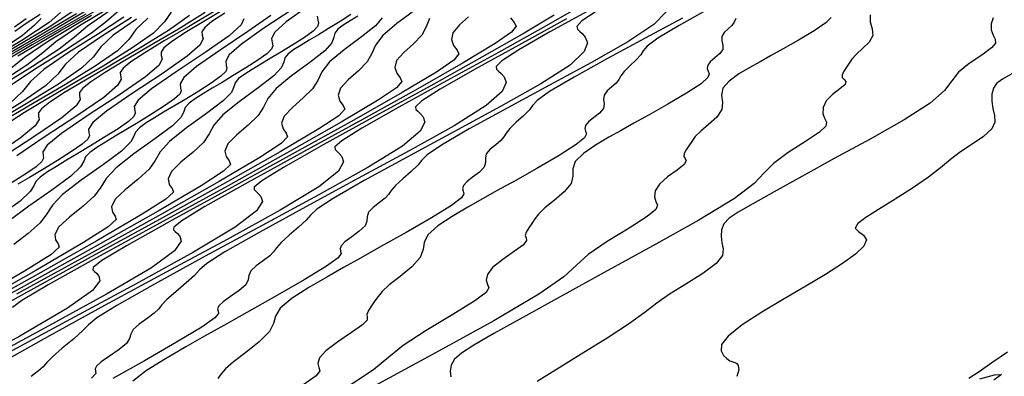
# Model space of a CAD drawing. Extents: x 3249832 to 3255657, y 13789405 to 13793316.
# Tile 562 of 656: x 3254771 to 3254801, y 13790596 to 13790607. Entities that reach past the tile are written whole.
import ezdxf

# ---------------------------------------------------------------- set-up
doc = ezdxf.new("R2010")
doc.units = 0
doc.header["$LTSCALE"] = 100
doc.header["$MEASUREMENT"] = 0
for name, color, linetype in [('GRATIO_CON', 10, 'CONTINUOUS'), ('GRATIO_ICON', 7, 'CONTINUOUS'), ('TARGETS_EAST', 7, 'CONTINUOUS')]:
    doc.layers.add(name, color=color, linetype=linetype)

# ---------------------------------------------------------------- blocks, each defined once
blk = doc.blocks.new('Gratio_032316_contours')
at = {"layer": 'GRATIO_CON', "color": 5, "linetype": 'Continuous', "flags": 128}
for points in [[(3254800.613, 13790596.791), (3254800.15, 13790596.469), (3254799.764, 13790596.199), (3254799.46, 13790595.997)], [(3254799.79, 13790595.988), (3254800.224, 13790596.109), (3254800.433, 13790596.123), (3254800.21, 13790595.945)], [(3254800.749, 13790605.125), (3254800.467, 13790604.96), (3254800.292, 13790604.828), (3254800.195, 13790604.688), (3254800.15, 13790604.507), (3254800.146, 13790604.298), (3254800.179, 13790604.083), (3254800.23, 13790603.877), (3254800.242, 13790603.676), (3254800.146, 13790603.469), (3254799.899, 13790603.248), (3254799.56, 13790603.018), (3254799.211, 13790602.785), (3254798.911, 13790602.552), (3254798.615, 13790602.304), (3254798.252, 13790602.022), (3254797.778, 13790601.699), (3254797.253, 13790601.365), (3254796.761, 13790601.062), (3254796.378, 13790600.822), (3254796.138, 13790600.641), (3254796.064, 13790600.504), (3254796.155, 13790600.395), (3254796.308, 13790600.287), (3254796.396, 13790600.15), (3254796.318, 13790599.962), (3254796.072, 13790599.722), (3254795.683, 13790599.438), (3254795.177, 13790599.116), (3254794.583, 13790598.762), (3254793.934, 13790598.382), (3254793.272, 13790597.985), (3254792.681, 13790597.603), (3254792.257, 13790597.269), (3254792.065, 13790597.012), (3254792.05, 13790596.824), (3254792.126, 13790596.69), (3254792.22, 13790596.595), (3254792.313, 13790596.532), (3254792.396, 13790596.497), (3254792.464, 13790596.478), (3254792.517, 13790596.45), (3254792.56, 13790596.384), (3254792.58, 13790596.256), (3254792.522, 13790596.061)], [(3254800.186, 13790606.801), (3254800.125, 13790606.618), (3254800.132, 13790606.435), (3254800.185, 13790606.277), (3254800.251, 13790606.156), (3254800.262, 13790606.043), (3254800.142, 13790605.895), (3254799.848, 13790605.684), (3254799.474, 13790605.43), (3254799.15, 13790605.166), (3254798.951, 13790604.911), (3254798.735, 13790604.623), (3254798.303, 13790604.247), (3254797.522, 13790603.746), (3254796.506, 13790603.169), (3254795.435, 13790602.584), (3254794.46, 13790602.049), (3254793.638, 13790601.592), (3254792.999, 13790601.233), (3254792.559, 13790600.979), (3254792.287, 13790600.795), (3254792.134, 13790600.631), (3254792.061, 13790600.451), (3254792.047, 13790600.257), (3254792.074, 13790600.064), (3254792.114, 13790599.878), (3254792.088, 13790599.678), (3254791.902, 13790599.439), (3254791.503, 13790599.145), (3254790.99, 13790598.825), (3254790.501, 13790598.52), (3254790.127, 13790598.255), (3254789.778, 13790597.985), (3254789.314, 13790597.649), (3254788.645, 13790597.21), (3254787.867, 13790596.723), (3254787.126, 13790596.267), (3254786.543, 13790595.906)], [(3254796.51, 13790606.883), (3254796.512, 13790606.68), (3254796.572, 13790606.472), (3254796.586, 13790606.267), (3254796.478, 13790606.07), (3254796.291, 13790605.885), (3254796.099, 13790605.713), (3254795.958, 13790605.556), (3254795.861, 13790605.415), (3254795.785, 13790605.29), (3254795.715, 13790605.18), (3254795.668, 13790605.088), (3254795.67, 13790605.014), (3254795.728, 13790604.956), (3254795.782, 13790604.893), (3254795.757, 13790604.803), (3254795.604, 13790604.668), (3254795.386, 13790604.498), (3254795.195, 13790604.308), (3254795.103, 13790604.116), (3254795.096, 13790603.938), (3254795.143, 13790603.789), (3254795.2, 13790603.674), (3254795.182, 13790603.552), (3254794.991, 13790603.37), (3254794.574, 13790603.093), (3254794.057, 13790602.763), (3254793.613, 13790602.439), (3254793.338, 13790602.152), (3254793.039, 13790601.833), (3254792.45, 13790601.383), (3254791.387, 13790600.738), (3254790.009, 13790599.967), (3254788.554, 13790599.174), (3254787.232, 13790598.448), (3254786.116, 13790597.829), (3254785.248, 13790597.341), (3254784.652, 13790596.999), (3254784.282, 13790596.761), (3254784.074, 13790596.574), (3254783.973, 13790596.394), (3254783.947, 13790596.216), (3254783.969, 13790596.045)], [(3254792.487, 13790606.779), (3254792.436, 13790606.671), (3254792.37, 13790606.57), (3254792.26, 13790606.466), (3254792.141, 13790606.357), (3254792.067, 13790606.239), (3254792.071, 13790606.111), (3254792.104, 13790605.979), (3254792.097, 13790605.847), (3254792.002, 13790605.719), (3254791.858, 13790605.597), (3254791.726, 13790605.483), (3254791.653, 13790605.377), (3254791.635, 13790605.281), (3254791.658, 13790605.197), (3254791.693, 13790605.117), (3254791.656, 13790605.006), (3254791.45, 13790604.823), (3254791.018, 13790604.543), (3254790.455, 13790604.212), (3254789.896, 13790603.895), (3254789.442, 13790603.641), (3254789.063, 13790603.429), (3254788.694, 13790603.22), (3254788.295, 13790602.985), (3254787.93, 13790602.737), (3254787.686, 13790602.496), (3254787.614, 13790602.275), (3254787.618, 13790602.061), (3254787.563, 13790601.835), (3254787.356, 13790601.585), (3254787.06, 13790601.332), (3254786.779, 13790601.104), (3254786.592, 13790600.923), (3254786.478, 13790600.776), (3254786.391, 13790600.643), (3254786.299, 13790600.509), (3254786.222, 13790600.384), (3254786.192, 13790600.281), (3254786.22, 13790600.206), (3254786.233, 13790600.128), (3254786.134, 13790600.004), (3254785.865, 13790599.807), (3254785.516, 13790599.566), (3254785.214, 13790599.323), (3254785.058, 13790599.114), (3254785.023, 13790598.944), (3254785.06, 13790598.814), (3254785.1, 13790598.711), (3254785.022, 13790598.571), (3254784.687, 13790598.32), (3254784.025, 13790597.913), (3254783.224, 13790597.431), (3254782.538, 13790596.984), (3254782.112, 13790596.636), (3254781.648, 13790596.253), (3254780.743, 13790595.655)], [(3254791.665, 13790607.056), (3254790.793, 13790606.569), (3254790.158, 13790606.189), (3254789.838, 13790605.953), (3254789.723, 13790605.811), (3254789.653, 13790605.69), (3254789.508, 13790605.535), (3254789.317, 13790605.36), (3254789.149, 13790605.195), (3254789.052, 13790605.062), (3254788.992, 13790604.951), (3254788.915, 13790604.846), (3254788.784, 13790604.733), (3254788.642, 13790604.611), (3254788.547, 13790604.484), (3254788.535, 13790604.354), (3254788.555, 13790604.222), (3254788.53, 13790604.086), (3254788.41, 13790603.947), (3254788.238, 13790603.811), (3254788.083, 13790603.686), (3254787.996, 13790603.576), (3254787.973, 13790603.482), (3254787.994, 13790603.401), (3254788.024, 13790603.324), (3254787.968, 13790603.208), (3254787.716, 13790603.002), (3254787.203, 13790602.678), (3254786.541, 13790602.291), (3254785.885, 13790601.921), (3254785.353, 13790601.623), (3254784.908, 13790601.373), (3254784.475, 13790601.128), (3254784.007, 13790600.854), (3254783.573, 13790600.569), (3254783.273, 13790600.302), (3254783.165, 13790600.072), (3254783.141, 13790599.856), (3254783.052, 13790599.62), (3254782.795, 13790599.343), (3254782.445, 13790599.055), (3254782.12, 13790598.799), (3254781.91, 13790598.606), (3254781.787, 13790598.456), (3254781.695, 13790598.32), (3254781.592, 13790598.174), (3254781.499, 13790598.031), (3254781.453, 13790597.914), (3254781.467, 13790597.832), (3254781.459, 13790597.745), (3254781.323, 13790597.605), (3254780.996, 13790597.377), (3254780.581, 13790597.101), (3254780.224, 13790596.831), (3254780.035, 13790596.613), (3254779.987, 13790596.447), (3254780.018, 13790596.327), (3254780.05, 13790596.229), (3254779.941, 13790596.081), (3254779.536, 13790595.795)], [(3254790.893, 13790606.789), (3254789.782, 13790606.187), (3254788.655, 13790605.576), (3254787.654, 13790605.021), (3254786.92, 13790604.589), (3254786.545, 13790604.325), (3254786.403, 13790604.17), (3254786.315, 13790604.039), (3254786.143, 13790603.866), (3254785.922, 13790603.669), (3254785.729, 13790603.486), (3254785.617, 13790603.345), (3254785.548, 13790603.231), (3254785.459, 13790603.122), (3254785.309, 13790602.999), (3254785.143, 13790602.865), (3254785.026, 13790602.729), (3254784.999, 13790602.597), (3254785.006, 13790602.465), (3254784.964, 13790602.325), (3254784.818, 13790602.176), (3254784.618, 13790602.026), (3254784.439, 13790601.889), (3254784.34, 13790601.775), (3254784.312, 13790601.682), (3254784.331, 13790601.606), (3254784.355, 13790601.531), (3254784.28, 13790601.409), (3254783.982, 13790601.18), (3254783.388, 13790600.813), (3254782.626, 13790600.371), (3254781.874, 13790599.946), (3254781.264, 13790599.604), (3254780.753, 13790599.318), (3254780.256, 13790599.036), (3254779.718, 13790598.723), (3254779.217, 13790598.401), (3254778.861, 13790598.108), (3254778.716, 13790597.869), (3254778.663, 13790597.65), (3254778.541, 13790597.404), (3254778.234, 13790597.101), (3254777.829, 13790596.779), (3254777.46, 13790596.495), (3254777.227, 13790596.289), (3254777.095, 13790596.137), (3254776.998, 13790595.996)], [(3254790.408, 13790606.978), (3254790.035, 13790606.596), (3254789.257, 13790606.081), (3254788.169, 13790605.463), (3254786.917, 13790604.786), (3254785.646, 13790604.097), (3254784.514, 13790603.472), (3254783.683, 13790602.988), (3254783.253, 13790602.697), (3254783.084, 13790602.53), (3254782.976, 13790602.388), (3254782.778, 13790602.197), (3254782.527, 13790601.978), (3254782.309, 13790601.777), (3254782.183, 13790601.628), (3254782.104, 13790601.511), (3254782.003, 13790601.398), (3254781.833, 13790601.265), (3254781.643, 13790601.119), (3254781.505, 13790600.974), (3254781.463, 13790600.84), (3254781.457, 13790600.707), (3254781.398, 13790600.565), (3254781.227, 13790600.405), (3254780.999, 13790600.241), (3254780.796, 13790600.092), (3254780.683, 13790599.974), (3254780.65, 13790599.883), (3254780.667, 13790599.81), (3254780.687, 13790599.738), (3254780.592, 13790599.61), (3254780.247, 13790599.359), (3254779.573, 13790598.948), (3254778.712, 13790598.45), (3254777.863, 13790597.971), (3254777.174, 13790597.585), (3254776.598, 13790597.262), (3254776.037, 13790596.945), (3254775.43, 13790596.592), (3254774.86, 13790596.233), (3254774.449, 13790595.915)], [(3254788.148, 13790607.049), (3254786.929, 13790606.374), (3254785.995, 13790605.837), (3254785.492, 13790605.507), (3254785.323, 13790605.339), (3254785.334, 13790605.259), (3254785.393, 13790605.2), (3254785.47, 13790605.132), (3254785.557, 13790605.029), (3254785.62, 13790604.864), (3254785.504, 13790604.594), (3254785.025, 13790604.169), (3254784.06, 13790603.562), (3254782.722, 13790602.813), (3254781.185, 13790601.983), (3254779.626, 13790601.139), (3254778.236, 13790600.374), (3254777.209, 13790599.787), (3254776.668, 13790599.442), (3254776.444, 13790599.249), (3254776.299, 13790599.086), (3254776.048, 13790598.858), (3254775.738, 13790598.596), (3254775.469, 13790598.36), (3254775.313, 13790598.193), (3254775.216, 13790598.071), (3254775.091, 13790597.95), (3254774.882, 13790597.797), (3254774.645, 13790597.627), (3254774.463, 13790597.464), (3254774.391, 13790597.325), (3254774.358, 13790597.193), (3254774.265, 13790597.044), (3254774.043, 13790596.862), (3254773.759, 13790596.67), (3254773.509, 13790596.499), (3254773.37, 13790596.372), (3254773.326, 13790596.284), (3254773.339, 13790596.219), (3254773.349, 13790596.152), (3254773.216, 13790596.012)], [(3254787.421, 13790606.765), (3254786.001, 13790605.983), (3254784.669, 13790605.247), (3254783.649, 13790604.665), (3254783.098, 13790604.311), (3254782.911, 13790604.136), (3254782.918, 13790604.057), (3254782.975, 13790604.001), (3254783.049, 13790603.935), (3254783.133, 13790603.836), (3254783.19, 13790603.676), (3254783.052, 13790603.401), (3254782.521, 13790602.956), (3254781.462, 13790602.302), (3254779.999, 13790601.487), (3254778.32, 13790600.581), (3254776.616, 13790599.66), (3254775.097, 13790598.825), (3254773.972, 13790598.187), (3254773.375, 13790597.814), (3254773.124, 13790597.609), (3254772.96, 13790597.435), (3254772.683, 13790597.189), (3254772.343, 13790596.905), (3254772.049, 13790596.651), (3254771.878, 13790596.476), (3254771.772, 13790596.351), (3254771.635, 13790596.226), (3254771.407, 13790596.063)], [(3254787.985, 13790607.226), (3254786.812, 13790606.555), (3254785.394, 13790605.764), (3254783.853, 13790604.917), (3254782.409, 13790604.121), (3254781.303, 13790603.492), (3254780.704, 13790603.115), (3254780.499, 13790602.933), (3254780.502, 13790602.855), (3254780.557, 13790602.801), (3254780.627, 13790602.738), (3254780.709, 13790602.643), (3254780.759, 13790602.487), (3254780.6, 13790602.209), (3254780.016, 13790601.742), (3254778.864, 13790601.042), (3254777.275, 13790600.162), (3254775.454, 13790599.18), (3254773.607, 13790598.18), (3254771.957, 13790597.276), (3254770.735, 13790596.586)], [(3254787.051, 13790606.876), (3254786.159, 13790606.338), (3254784.895, 13790605.616), (3254783.366, 13790604.764), (3254781.706, 13790603.851), (3254780.149, 13790602.994), (3254778.956, 13790602.32), (3254778.31, 13790601.919), (3254778.087, 13790601.731), (3254778.086, 13790601.654), (3254778.138, 13790601.602), (3254778.206, 13790601.541), (3254778.284, 13790601.45), (3254778.329, 13790601.298), (3254778.148, 13790601.017), (3254777.512, 13790600.529), (3254776.265, 13790599.782), (3254774.552, 13790598.837), (3254772.589, 13790597.779), (3254770.597, 13790596.701)], [(3254784.494, 13790606.832), (3254784.224, 13790606.583), (3254784.027, 13790606.35), (3254783.983, 13790606.144), (3254784.049, 13790605.97), (3254784.154, 13790605.833), (3254784.209, 13790605.716), (3254784.058, 13790605.532), (3254783.532, 13790605.173), (3254782.508, 13790604.563), (3254781.06, 13790603.737), (3254779.31, 13790602.763), (3254777.411, 13790601.719), (3254775.63, 13790600.74), (3254774.264, 13790599.975), (3254773.523, 13790599.527), (3254773.263, 13790599.325), (3254773.254, 13790599.25), (3254773.302, 13790599.203), (3254773.364, 13790599.148), (3254773.435, 13790599.064), (3254773.467, 13790598.921), (3254773.243, 13790598.633), (3254772.502, 13790598.102), (3254771.069, 13790597.263), (3254769.105, 13790596.186)], [(3254783.327, 13790606.779), (3254783.224, 13790606.525), (3254783.094, 13790606.28), (3254782.846, 13790606.021), (3254782.558, 13790605.761), (3254782.344, 13790605.519), (3254782.288, 13790605.31), (3254782.348, 13790605.139), (3254782.45, 13790605.004), (3254782.5, 13790604.889), (3254782.335, 13790604.7), (3254781.772, 13790604.322), (3254780.682, 13790603.675), (3254779.143, 13790602.798), (3254777.283, 13790601.762), (3254775.264, 13790600.653), (3254773.37, 13790599.613), (3254771.918, 13790598.803), (3254771.129, 13790598.331), (3254770.851, 13790598.122)], [(3254782.834, 13790606.989), (3254782.346, 13790606.624), (3254781.934, 13790606.273), (3254781.715, 13790605.979), (3254781.603, 13790605.725), (3254781.463, 13790605.477), (3254781.199, 13790605.21), (3254780.892, 13790604.939), (3254780.66, 13790604.688), (3254780.593, 13790604.477), (3254780.647, 13790604.307), (3254780.745, 13790604.176), (3254780.791, 13790604.063), (3254780.611, 13790603.867), (3254780.013, 13790603.471), (3254778.857, 13790602.787), (3254777.225, 13790601.859), (3254775.255, 13790600.762), (3254773.116, 13790599.587), (3254771.11, 13790598.487), (3254769.571, 13790597.63)], [(3254781.911, 13790606.795), (3254781.711, 13790606.558), (3254781.29, 13790606.225), (3254780.774, 13790605.843), (3254780.337, 13790605.479), (3254780.104, 13790605.18), (3254779.983, 13790604.925), (3254779.832, 13790604.674), (3254779.552, 13790604.399), (3254779.225, 13790604.117), (3254778.977, 13790603.858), (3254778.899, 13790603.643), (3254778.946, 13790603.475), (3254779.04, 13790603.347), (3254779.082, 13790603.236), (3254778.888, 13790603.035), (3254778.253, 13790602.62), (3254777.031, 13790601.899), (3254775.308, 13790600.92), (3254773.227, 13790599.761), (3254770.969, 13790598.521)], [(3254780.977, 13790606.894), (3254780.651, 13790606.684), (3254780.309, 13790606.474), (3254780.002, 13790606.289), (3254779.732, 13790606.127), (3254779.49, 13790605.981), (3254779.273, 13790605.846), (3254779.101, 13790605.718), (3254779, 13790605.597), (3254778.969, 13790605.473), (3254778.903, 13790605.309), (3254778.674, 13790605.059), (3254778.203, 13790604.697), (3254777.629, 13790604.282), (3254777.143, 13790603.891), (3254776.88, 13790603.582), (3254776.741, 13790603.325), (3254776.57, 13790603.069), (3254776.258, 13790602.777), (3254775.893, 13790602.473), (3254775.61, 13790602.197), (3254775.509, 13790601.977), (3254775.543, 13790601.811), (3254775.631, 13790601.69), (3254775.665, 13790601.582), (3254775.441, 13790601.37), (3254774.734, 13790600.917), (3254773.38, 13790600.124), (3254771.473, 13790599.042), (3254769.172, 13790597.761)], [(3254779.968, 13790606.852), (3254779.986, 13790606.732), (3254780.009, 13790606.636), (3254779.977, 13790606.535), (3254779.845, 13790606.399), (3254779.584, 13790606.211), (3254779.242, 13790605.991), (3254778.884, 13790605.772), (3254778.562, 13790605.578), (3254778.279, 13790605.408), (3254778.026, 13790605.255), (3254777.799, 13790605.113), (3254777.618, 13790604.981), (3254777.51, 13790604.856), (3254777.473, 13790604.732), (3254777.4, 13790604.566), (3254777.155, 13790604.309), (3254776.659, 13790603.933), (3254776.056, 13790603.501), (3254775.547, 13790603.098), (3254775.269, 13790602.783), (3254775.121, 13790602.525), (3254774.939, 13790602.266), (3254774.611, 13790601.966), (3254774.227, 13790601.651), (3254773.927, 13790601.366), (3254773.814, 13790601.143), (3254773.842, 13790600.98), (3254773.926, 13790600.862), (3254773.956, 13790600.755), (3254773.718, 13790600.538), (3254772.975, 13790600.066), (3254771.554, 13790599.236), (3254769.556, 13790598.102)], [(3254779.69, 13790607.135), (3254779.043, 13790606.677), (3254778.7, 13790606.364), (3254778.6, 13790606.174), (3254778.617, 13790606.056), (3254778.638, 13790605.963), (3254778.603, 13790605.862), (3254778.464, 13790605.723), (3254778.191, 13790605.527), (3254777.834, 13790605.298), (3254777.459, 13790605.069), (3254777.123, 13790604.866), (3254776.827, 13790604.689), (3254776.562, 13790604.529), (3254776.324, 13790604.381), (3254776.135, 13790604.243), (3254776.019, 13790604.116), (3254775.977, 13790603.991), (3254775.896, 13790603.823), (3254775.636, 13790603.559), (3254775.115, 13790603.17), (3254774.484, 13790602.721), (3254773.95, 13790602.304), (3254773.657, 13790601.984), (3254773.5, 13790601.725), (3254773.308, 13790601.463), (3254772.964, 13790601.155), (3254772.56, 13790600.829), (3254772.243, 13790600.535), (3254772.119, 13790600.31), (3254772.141, 13790600.148), (3254772.221, 13790600.033), (3254772.247, 13790599.928), (3254771.995, 13790599.705), (3254771.215, 13790599.215), (3254769.729, 13790598.348)], [(3254779.174, 13790607.018), (3254778.376, 13790606.484), (3254777.699, 13790606.009), (3254777.339, 13790605.688), (3254777.232, 13790605.497), (3254777.247, 13790605.381), (3254777.267, 13790605.29), (3254777.23, 13790605.188), (3254777.083, 13790605.046), (3254776.798, 13790604.844), (3254776.425, 13790604.606), (3254776.034, 13790604.367), (3254775.683, 13790604.155), (3254775.374, 13790603.97), (3254775.098, 13790603.803), (3254774.85, 13790603.649), (3254774.651, 13790603.506), (3254774.528, 13790603.376), (3254774.481, 13790603.25), (3254774.392, 13790603.081), (3254774.117, 13790602.81), (3254773.572, 13790602.406), (3254772.912, 13790601.94), (3254772.353, 13790601.51), (3254772.046, 13790601.185), (3254771.879, 13790600.925), (3254771.677, 13790600.66), (3254771.317, 13790600.344), (3254770.894, 13790600.007)], [(3254777.778, 13790606.77), (3254777.692, 13790606.585), (3254777.332, 13790606.259), (3254776.614, 13790605.756), (3254775.747, 13790605.181), (3254775.011, 13790604.673), (3254774.617, 13790604.336), (3254774.496, 13790604.143), (3254774.508, 13790604.031), (3254774.526, 13790603.943), (3254774.483, 13790603.842), (3254774.322, 13790603.694), (3254774.012, 13790603.478), (3254773.608, 13790603.22), (3254773.184, 13790602.962), (3254772.804, 13790602.732), (3254772.469, 13790602.532), (3254772.17, 13790602.351), (3254771.901, 13790602.184), (3254771.684, 13790602.031), (3254771.547, 13790601.895), (3254771.489, 13790601.768), (3254771.384, 13790601.595), (3254771.079, 13790601.31), (3254770.484, 13790600.878)], [(3254777.207, 13790606.942), (3254776.82, 13790606.685), (3254776.603, 13790606.505), (3254776.521, 13790606.379), (3254776.526, 13790606.278), (3254776.553, 13790606.167), (3254776.459, 13790605.98), (3254776.081, 13790605.645), (3254775.334, 13790605.125), (3254774.432, 13790604.53), (3254773.666, 13790604.005), (3254773.256, 13790603.66), (3254773.128, 13790603.466), (3254773.138, 13790603.356), (3254773.156, 13790603.27), (3254773.109, 13790603.169), (3254772.942, 13790603.017), (3254772.619, 13790602.794), (3254772.199, 13790602.528), (3254771.759, 13790602.259), (3254771.364, 13790602.021), (3254771.017, 13790601.813)], [(3254777.273, 13790607.102), (3254776.572, 13790606.689), (3254776.008, 13790606.346), (3254775.607, 13790606.081), (3254775.383, 13790605.898), (3254775.298, 13790605.772), (3254775.303, 13790605.673), (3254775.328, 13790605.563), (3254775.226, 13790605.375), (3254774.831, 13790605.031), (3254774.054, 13790604.494), (3254773.117, 13790603.879), (3254772.322, 13790603.337), (3254771.895, 13790602.985), (3254771.761, 13790602.789), (3254771.769, 13790602.68), (3254771.785, 13790602.596), (3254771.735, 13790602.495), (3254771.561, 13790602.341), (3254771.226, 13790602.111), (3254770.79, 13790601.835)], [(3254776.94, 13790607.014), (3254776.12, 13790606.532), (3254775.393, 13790606.104), (3254774.809, 13790605.749), (3254774.394, 13790605.477), (3254774.163, 13790605.291), (3254774.075, 13790605.165), (3254774.079, 13790605.068), (3254774.103, 13790604.96), (3254773.994, 13790604.77), (3254773.581, 13790604.417), (3254772.774, 13790603.864), (3254771.803, 13790603.228), (3254770.978, 13790602.669)], [(3254776.146, 13790606.865), (3254775.524, 13790606.422), (3254774.69, 13790605.908), (3254773.812, 13790605.393), (3254773.035, 13790604.935), (3254772.411, 13790604.557), (3254771.969, 13790604.27), (3254771.723, 13790604.077), (3254771.63, 13790603.952), (3254771.633, 13790603.858), (3254771.652, 13790603.753), (3254771.528, 13790603.559), (3254771.081, 13790603.19), (3254770.214, 13790602.602)], [(3254775.596, 13790606.963), (3254775.396, 13790606.675), (3254775.07, 13790606.339), (3254774.427, 13790605.885), (3254773.565, 13790605.355), (3254772.658, 13790604.823), (3254771.856, 13790604.351), (3254771.212, 13790603.961), (3254770.756, 13790603.666)], [(3254774.897, 13790606.791), (3254774.545, 13790606.444), (3254774.335, 13790606.153), (3254773.995, 13790605.813), (3254773.329, 13790605.347), (3254772.44, 13790604.802), (3254771.505, 13790604.253), (3254770.677, 13790603.767)], [(3254774.559, 13790606.761), (3254773.86, 13790606.278), (3254773.494, 13790605.926), (3254773.273, 13790605.632), (3254772.92, 13790605.286), (3254772.232, 13790604.809), (3254771.315, 13790604.249), (3254770.351, 13790603.684)], [(3254774.184, 13790606.813), (3254773.427, 13790606.32), (3254772.53, 13790605.757), (3254771.786, 13790605.251), (3254771.391, 13790604.889), (3254771.15, 13790604.59), (3254770.77, 13790604.234)], [(3254774.035, 13790607.01), (3254773.665, 13790606.689), (3254773.218, 13790606.336), (3254772.438, 13790605.832), (3254771.515, 13790605.255), (3254770.749, 13790604.738)], [(3254773.776, 13790607.016), (3254773.094, 13790606.544), (3254772.712, 13790606.218), (3254772.251, 13790605.86), (3254771.45, 13790605.344), (3254770.5, 13790604.753)], [(3254774.109, 13790607.306), (3254772.855, 13790606.559), (3254772.154, 13790606.079), (3254771.759, 13790605.748), (3254771.285, 13790605.384), (3254770.461, 13790604.855)], [(3254773.895, 13790607.33), (3254772.333, 13790606.429), (3254771.013, 13790605.647)], [(3254773.045, 13790606.912), (3254771.445, 13790605.99), (3254770.092, 13790605.191)], [(3254773.58, 13790607.316), (3254772.196, 13790606.494), (3254770.557, 13790605.551)], [(3254772.764, 13790606.915), (3254771.347, 13790606.076), (3254769.669, 13790605.112)], [(3254772.285, 13790606.955), (3254771.946, 13790606.657), (3254771.132, 13790606.114), (3254769.648, 13790605.24)], [(3254771.706, 13790606.775), (3254771.497, 13790606.567), (3254771.149, 13790606.266), (3254770.315, 13790605.713)], [(3254771.678, 13790606.898), (3254771.266, 13790606.632), (3254770.923, 13790606.388)], [(3254771.26, 13790606.767), (3254770.913, 13790606.52)]]:
    blk.add_lwpolyline(points, dxfattribs=at)
at = {"layer": 'GRATIO_ICON', "color": 7, "linetype": 'Continuous', "flags": 128}
for points in [[(3254795.343, 13790606.805), (3254795.184, 13790606.645), (3254794.832, 13790606.408), (3254794.369, 13790606.132), (3254793.907, 13790605.87), (3254793.532, 13790605.66), (3254793.218, 13790605.484), (3254792.912, 13790605.311), (3254792.583, 13790605.117), (3254792.286, 13790604.905), (3254792.098, 13790604.689), (3254792.063, 13790604.477), (3254792.095, 13790604.267), (3254792.075, 13790604.051), (3254791.917, 13790603.828), (3254791.676, 13790603.608), (3254791.439, 13790603.408), (3254791.275, 13790603.24), (3254791.17, 13790603.096), (3254791.088, 13790602.966), (3254791.007, 13790602.845), (3254790.945, 13790602.736), (3254790.931, 13790602.647), (3254790.974, 13790602.581), (3254791.008, 13790602.511), (3254790.946, 13790602.404), (3254790.735, 13790602.238), (3254790.451, 13790602.032), (3254790.205, 13790601.816), (3254790.08, 13790601.615), (3254790.06, 13790601.441), (3254790.101, 13790601.302), (3254790.15, 13790601.193), (3254790.102, 13790601.062), (3254789.839, 13790600.845), (3254789.299, 13790600.503), (3254788.641, 13790600.097), (3254788.076, 13790599.712), (3254787.725, 13790599.394), (3254787.344, 13790599.043), (3254786.596, 13790598.519), (3254785.253, 13790597.729), (3254783.511, 13790596.765), (3254781.674, 13790595.765)], [(3254788.341, 13790607.01), (3254787.885, 13790606.703), (3254787.735, 13790606.542), (3254787.749, 13790606.46), (3254787.811, 13790606.4), (3254787.891, 13790606.329), (3254787.982, 13790606.222), (3254788.051, 13790606.053), (3254787.956, 13790605.786), (3254787.53, 13790605.383), (3254786.658, 13790604.821), (3254785.446, 13790604.138), (3254784.051, 13790603.384), (3254782.636, 13790602.618), (3254781.375, 13790601.923), (3254780.446, 13790601.388), (3254779.96, 13790601.069), (3254779.764, 13790600.89), (3254779.637, 13790600.737), (3254779.413, 13790600.527), (3254779.132, 13790600.287), (3254778.889, 13790600.069), (3254778.748, 13790599.911), (3254778.66, 13790599.791), (3254778.547, 13790599.674), (3254778.358, 13790599.531), (3254778.144, 13790599.373), (3254777.984, 13790599.219), (3254777.927, 13790599.082), (3254777.907, 13790598.95), (3254777.831, 13790598.804), (3254777.635, 13790598.633), (3254777.379, 13790598.455), (3254777.153, 13790598.295), (3254777.027, 13790598.173), (3254776.988, 13790598.084), (3254777.003, 13790598.015), (3254777.018, 13790597.945), (3254776.904, 13790597.811), (3254776.513, 13790597.537), (3254775.758, 13790597.082), (3254774.798, 13790596.53), (3254773.852, 13790595.996)], [(3254785.751, 13790606.802), (3254785.859, 13790606.661), (3254785.918, 13790606.543), (3254785.781, 13790606.364), (3254785.291, 13790606.025), (3254784.333, 13790605.451), (3254782.977, 13790604.676), (3254781.338, 13790603.763), (3254779.558, 13790602.785), (3254777.889, 13790601.867), (3254776.61, 13790601.147), (3254775.916, 13790600.723), (3254775.675, 13790600.528), (3254775.67, 13790600.452), (3254775.72, 13790600.402), (3254775.785, 13790600.344), (3254775.86, 13790600.257), (3254775.898, 13790600.11), (3254775.695, 13790599.825), (3254775.007, 13790599.315), (3254773.667, 13790598.522), (3254771.829, 13790597.511), (3254769.723, 13790596.377)], [(3254781.184, 13790606.846), (3254780.954, 13790606.707), (3254780.748, 13790606.578), (3254780.585, 13790606.455), (3254780.491, 13790606.337), (3254780.465, 13790606.214), (3254780.407, 13790606.052), (3254780.193, 13790605.809), (3254779.746, 13790605.461), (3254779.201, 13790605.063), (3254778.74, 13790604.685), (3254778.492, 13790604.381), (3254778.362, 13790604.125), (3254778.201, 13790603.871), (3254777.905, 13790603.588), (3254777.559, 13790603.295), (3254777.293, 13790603.027), (3254777.204, 13790602.81), (3254777.245, 13790602.643), (3254777.336, 13790602.519), (3254777.373, 13790602.409), (3254777.165, 13790602.202), (3254776.494, 13790601.768), (3254775.206, 13790601.012), (3254773.39, 13790599.981), (3254771.2, 13790598.761), (3254768.821, 13790597.455)], [(3254778.582, 13790606.872), (3254777.894, 13790606.387), (3254777.061, 13790605.833), (3254776.355, 13790605.341), (3254775.978, 13790605.012), (3254775.864, 13790604.82), (3254775.877, 13790604.706), (3254775.897, 13790604.616), (3254775.856, 13790604.515), (3254775.703, 13790604.37), (3254775.405, 13790604.161), (3254775.016, 13790603.913), (3254774.609, 13790603.664), (3254774.243, 13790603.444), (3254773.922, 13790603.251), (3254773.634, 13790603.077), (3254773.375, 13790602.916), (3254773.168, 13790602.769), (3254773.038, 13790602.636), (3254772.985, 13790602.509), (3254772.888, 13790602.338), (3254772.598, 13790602.06), (3254772.028, 13790601.642), (3254771.339, 13790601.159), (3254770.756, 13790600.716)], [(3254776.621, 13790606.96), (3254775.815, 13790606.461), (3254774.966, 13790605.962), (3254774.214, 13790605.52), (3254773.61, 13790605.153), (3254773.182, 13790604.874), (3254772.943, 13790604.684), (3254772.853, 13790604.558), (3254772.856, 13790604.463), (3254772.877, 13790604.357), (3254772.761, 13790604.164), (3254772.331, 13790603.804), (3254771.494, 13790603.233), (3254770.488, 13790602.577)], [(3254774.416, 13790606.808), (3254773.544, 13790606.259), (3254772.823, 13790605.765), (3254772.442, 13790605.407), (3254772.212, 13790605.111), (3254771.845, 13790604.76), (3254771.135, 13790604.272), (3254770.19, 13790603.696)], [(3254773.221, 13790606.868), (3254771.934, 13790606.103), (3254771.213, 13790605.613), (3254770.806, 13790605.278)], [(3254772.743, 13790607.049), (3254771.948, 13790606.514), (3254770.498, 13790605.658)]]:
    blk.add_lwpolyline(points, dxfattribs=at)

msp = doc.modelspace()

# ---------------------------------------------------------------- block references
at = {"layer": 'TARGETS_EAST'}
msp.add_blockref('Gratio_032316_contours', (0, 0), dxfattribs=at)

doc.saveas('drawing.dxf')
